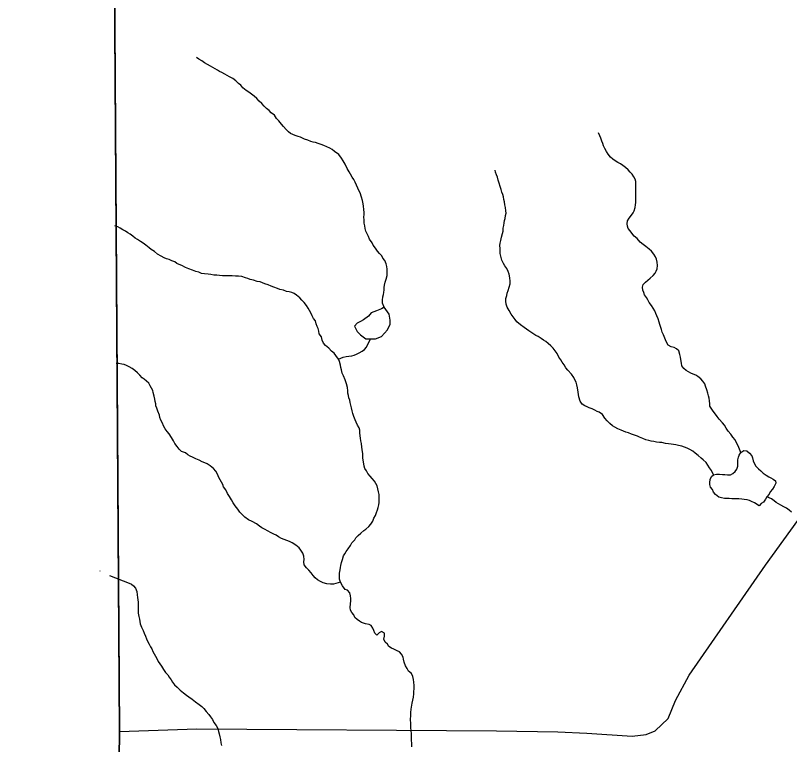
# Model space of a CAD drawing. Extents: x 1310247 to 1664935, y 284496 to 704931.
# Drawn here: x 1442248 to 1447030, y 576962 to 581465 of the extents above; entities that cross this region are included whole.
import ezdxf

# ---------------------------------------------------------------- set-up
doc = ezdxf.new("R2010")
doc.units = 0
for name, color, linetype in [('GM_X_Adjacent_County', 7, 'Continuous'), ('GM_X_Adjacent_County_Text', 7, 'Continuous'), ('GM_X_County_Subdivision_Text', 7, 'Continuous'), ('GM_X_Minor_River_Text', 7, 'Continuous'), ('GM_X_Township', 7, 'Continuous')]:
    doc.layers.add(name, color=color, linetype=linetype)

msp = doc.modelspace()

# ---------------------------------------------------------------- linework, layer by layer
at = {"layer": 'GM_X_Adjacent_County'}
msp.add_lwpolyline([(1442857.1, 574376.6), (1442889.6, 577043.1), (1442855.1, 582323.8), (1442855.5, 582398.1), (1442865.9, 584339.2), (1450715.2, 584179.2), (1450736.4, 584178.8), (1452021.6, 584151.7)], dxfattribs=at)
at = {"layer": 'GM_X_Adjacent_County_Text'}
msp.add_lwpolyline([(1440214.4, 584396.4), (1442865.9, 584339.2), (1442855.5, 582398.1), (1442855.1, 582323.8), (1442889.6, 577043.1), (1442857.1, 574376.6)], dxfattribs=at)
at = {"layer": 'GM_X_County_Subdivision_Text'}
for points in [[(1442879.6, 578569.9), (1442855.2, 582323.8), (1442855.5, 582398.1), (1442865.9, 584339.2)], [(1442843.1, 573383), (1442857.2, 574376.6), (1442889.6, 577043.1), (1442879.6, 578569.9)], [(1442889.6, 577043.1), (1443367.2, 577058.7), (1445219.8, 577047.3), (1445598.2, 577041), (1445778.5, 577032.1), (1446057.2, 577013.2), (1446144.3, 577023.3), (1446199.7, 577046), (1446279.2, 577123), (1446326.3, 577233.6), (1446410.1, 577390.2), (1446880.8, 578070), (1447237, 578561.6)]]:
    msp.add_lwpolyline(points, dxfattribs=at)
at = {"layer": 'GM_X_Minor_River_Text'}
for points in [[(1443509.1, 581119.3), (1443495.3, 581127.6), (1443481.5, 581136), (1443467.6, 581144.3), (1443451.8, 581152.7), (1443434, 581163.1), (1443416.2, 581173.5), (1443398.4, 581185.9), (1443380.6, 581196.3), (1443366.9, 581206.7)], [(1444525.4, 579662.6), (1444515.5, 579688.8), (1444515.9, 579706.9), (1444518.3, 579726.9), (1444520.6, 579740.9), (1444522.9, 579754.9), (1444525.3, 579770.9), (1444525.6, 579785), (1444527.9, 579798.9), (1444532.3, 579818.9), (1444538.7, 579836.8), (1444543.2, 579858.8), (1444543.5, 579872.8), (1444544.1, 579898.9), (1444542.4, 579915), (1444538.8, 579931.2), (1444529.2, 579951.4), (1444517.5, 579965.7), (1444511.8, 579979.9), (1444496.1, 579994.3), (1444484.4, 580008.6), (1444472.8, 580028.9), (1444457.2, 580047.3), (1444451.5, 580061.5), (1444435.9, 580083.9), (1444428.3, 580100.1), (1444420.6, 580116.3), (1444412.9, 580132.5), (1444407.3, 580148.7), (1444405.7, 580166.8), (1444402, 580182.9), (1444402.5, 580203), (1444400.8, 580219.1), (1444401.2, 580235.2), (1444401.5, 580249.2), (1444399.9, 580267.3), (1444398.3, 580287.4), (1444396.6, 580301.5), (1444391, 580321.7), (1444385.5, 580343.8), (1444378.1, 580370.1), (1444368.4, 580384.3), (1444362.7, 580398.5), (1444355, 580416.7), (1444345.4, 580435), (1444337.8, 580451.2), (1444328.1, 580467.5), (1444318.5, 580485.8), (1444308.8, 580500), (1444297.2, 580520.3), (1444283.8, 580546.7), (1444272.2, 580567), (1444262.5, 580583.3), (1444245, 580605.7), (1444219.4, 580624.4), (1444203.6, 580636.7), (1444189.8, 580645.1), (1444171.9, 580653.5), (1444152.1, 580661.9), (1444136.2, 580668.3), (1444118.3, 580674.7), (1444100.4, 580681.1), (1444086.5, 580683.4), (1444072.5, 580687.7), (1444054.6, 580694.2), (1444032.8, 580700.6), (1444009, 580713.2), (1443995.1, 580717.5), (1443975.2, 580724), (1443961.3, 580730.3), (1443947.4, 580736.6), (1443933.6, 580746.9), (1443919.9, 580761.3), (1443904.3, 580779.7), (1443890.6, 580794), (1443875, 580814.4), (1443861.3, 580828.8), (1443847.7, 580849.1), (1443828, 580863.6), (1443814.3, 580877.9), (1443798.6, 580890.3), (1443784.9, 580904.7), (1443769.2, 580921), (1443753.5, 580935.4), (1443739.8, 580951.8), (1443722.1, 580966.2), (1443706.4, 580978.6), (1443688.6, 580991), (1443672.8, 581001.4), (1443653.1, 581017.9), (1443639.5, 581034.2), (1443625.7, 581044.5), (1443610, 581060.9), (1443590.3, 581075.4), (1443570.5, 581085.9), (1443554.7, 581094.2), (1443540.8, 581102.6), (1443523, 581113), (1443509.1, 581119.3)], [(1446080.4, 580373.2), (1446080.7, 580389.2), (1446081.1, 580405.3), (1446081.4, 580421.3), (1446079.8, 580439.4), (1446076.1, 580453.6), (1446068.4, 580467.8), (1446056.8, 580484.1), (1446045.1, 580498.4), (1446033.4, 580512.7), (1446015.6, 580527.1), (1445999.9, 580539.5), (1445986.1, 580549.8), (1445970.2, 580556.2), (1445952.4, 580566.6), (1445938.6, 580576.9), (1445924.9, 580589.3), (1445909.2, 580607.7), (1445899.6, 580626), (1445888, 580644.3), (1445880.4, 580660.5), (1445876.7, 580674.6), (1445871, 580688.8), (1445863.3, 580707), (1445857.6, 580721.2), (1445850, 580739.4)], [(1445271.5, 579919.2), (1445261.8, 579933.5), (1445252.2, 579953.8), (1445246.7, 579978), (1445243.1, 579994.1), (1445241.4, 580010.2), (1445241.8, 580026.2), (1445240.1, 580044.3), (1445242.4, 580058.3), (1445246.8, 580076.3), (1445251.3, 580096.3), (1445255.8, 580118.2), (1445260.1, 580132.2), (1445260.5, 580152.3), (1445264.9, 580168.2), (1445267.2, 580184.2), (1445269.5, 580198.2), (1445273.8, 580212.2), (1445276.2, 580230.2), (1445278.5, 580244.2), (1445276.8, 580258.2), (1445275.3, 580278.3), (1445271.7, 580296.5), (1445268, 580314.6), (1445264.3, 580328.8), (1445262.7, 580344.8), (1445259, 580359), (1445253.3, 580373.1), (1445247.7, 580391.3), (1445242.1, 580409.5), (1445236.5, 580429.7), (1445228.9, 580447.9), (1445225.3, 580466), (1445219.6, 580480.2), (1445213.9, 580496.4), (1445212.2, 580510.5)], [(1446728.4, 578765.7), (1446713.3, 578806.2), (1446701.7, 578824.5), (1446694.1, 578844.7), (1446680.4, 578861.1), (1446666.8, 578879.4), (1446651.2, 578897.8), (1446637.6, 578916.2), (1446627.9, 578934.5), (1446616.2, 578948.8), (1446594.7, 578971.3), (1446583, 578987.6), (1446573.3, 579001.9), (1446557.7, 579020.3), (1446546.1, 579038.6), (1446538.4, 579052.8), (1446536.7, 579066.9), (1446535.1, 579085), (1446533.4, 579101.1), (1446529.7, 579115.2), (1446526.1, 579131.4), (1446518.6, 579153.6), (1446511, 579175.8), (1446507.3, 579190), (1446493.7, 579206.3), (1446481.9, 579220.6), (1446464.2, 579235), (1446450.4, 579243.4), (1446434.5, 579249.8), (1446420.6, 579256.1), (1446406.8, 579264.4), (1446391, 579272.8), (1446377.2, 579285.1), (1446365.5, 579301.4), (1446361.9, 579317.6), (1446358.4, 579339.7), (1446356.7, 579353.8), (1446353.1, 579371.9), (1446345.5, 579394.2), (1446331.8, 579406.5), (1446317.9, 579414.8), (1446298, 579419.3), (1446280.2, 579429.7), (1446268.7, 579452), (1446259.1, 579472.3), (1446251.5, 579492.5), (1446243.9, 579508.8), (1446238.2, 579524.9), (1446232.6, 579543.1), (1446228.9, 579557.3), (1446225.2, 579571.4), (1446217.6, 579591.6), (1446210, 579609.8), (1446204.3, 579624), (1446198.7, 579640.2), (1446187, 579656.5), (1446177.4, 579674.8), (1446163.8, 579693.1), (1446154.1, 579709.4), (1446146.4, 579723.6), (1446134.7, 579739.9), (1446129, 579754.1), (1446123.3, 579768.3), (1446121.7, 579786.4), (1446126.1, 579804.3), (1446140.4, 579818.1), (1446154.7, 579829.8), (1446169, 579843.5), (1446187.4, 579859.2), (1446199.7, 579873), (1446206, 579886.9), (1446212.3, 579900.8), (1446214.8, 579920.8), (1446213.2, 579940.9), (1446207.6, 579959.1), (1446201.9, 579975.2), (1446192.3, 579991.5), (1446176.6, 580009.9), (1446162.9, 580022.3), (1446141.2, 580038.8), (1446125.5, 580051.2), (1446107.8, 580065.6), (1446088.2, 580088.1), (1446070.5, 580102.5), (1446054.9, 580120.9), (1446045.2, 580135.2), (1446033.5, 580149.5), (1446029.8, 580163.6), (1446026.1, 580177.7), (1446028.5, 580195.8), (1446038.9, 580213.6), (1446053.3, 580231.3), (1446063.6, 580245.2), (1446069.9, 580259.1), (1446076.3, 580279), (1446078.7, 580295), (1446081, 580311), (1446079.5, 580331.1), (1446079.8, 580345.1), (1446080.1, 580359.2), (1446080.4, 580373.2)], [(1443037.5, 580058.1), (1443019.7, 580068.5), (1443002, 580080.9), (1442988.1, 580089.3), (1442972.4, 580101.6), (1442956.6, 580114), (1442940.8, 580122.4), (1442927, 580132.7), (1442911.1, 580141.1), (1442895.3, 580151.5), (1442879.5, 580159.8), (1442861.6, 580166.2)], [(1444370.6, 578917.3), (1444360.9, 578935.6), (1444353.3, 578953.8), (1444345.6, 578968), (1444338, 578988.3), (1444332.4, 579006.5), (1444328.8, 579022.6), (1444323.2, 579040.8), (1444319.6, 579058.9), (1444315.9, 579075.1), (1444314.2, 579089.2), (1444306.5, 579103.4), (1444304.8, 579117.5), (1444301.1, 579131.6), (1444301.5, 579147.6), (1444299.9, 579167.7), (1444292.4, 579190), (1444284.9, 579214.2), (1444273.4, 579238.6), (1444265.8, 579256.8), (1444262.2, 579276.9), (1444258.5, 579291.1), (1444254.8, 579305.2), (1444249.3, 579327.4), (1444243.6, 579341.5), (1444226, 579364), (1444216.4, 579380.3), (1444200.6, 579392.7), (1444183, 579411.1), (1444163.3, 579427.6), (1444151.6, 579441.9), (1444142, 579460.2), (1444138.4, 579480.3), (1444124.8, 579498.7), (1444121.2, 579514.8), (1444117.5, 579530.9), (1444111.8, 579545.1), (1444106.2, 579561.3), (1444100.5, 579579.5), (1444088.8, 579593.8), (1444081.2, 579610), (1444075.5, 579624.2), (1444063.9, 579642.5), (1444056.2, 579656.7), (1444046.5, 579672.9), (1444030.9, 579691.4), (1444017.2, 579707.7), (1444003.5, 579722), (1443983.8, 579738.5), (1443970, 579748.9), (1443956.1, 579753.2), (1443938.2, 579757.6), (1443922.2, 579759.9), (1443904.4, 579768.4), (1443880.4, 579772.9), (1443866.6, 579779.2), (1443844.7, 579787.7), (1443826.8, 579794.1), (1443808.9, 579800.5), (1443789.1, 579807), (1443773.2, 579813.3), (1443759.3, 579819.7), (1443741.3, 579822.1), (1443717.5, 579830.6), (1443697.5, 579835.1), (1443683.7, 579841.4), (1443669.7, 579845.7), (1443645.8, 579852.2), (1443625.9, 579854.7), (1443607.9, 579855.1), (1443585.9, 579857.5), (1443565.9, 579858), (1443547.8, 579856.4), (1443525.8, 579856.8), (1443507.8, 579859.2), (1443491.9, 579861.6), (1443473.8, 579862), (1443453.9, 579864.4), (1443437.9, 579866.8), (1443415.9, 579869.3), (1443397.9, 579871.7), (1443380.1, 579880.1), (1443362.2, 579884.5), (1443342.3, 579892.9), (1443318.4, 579899.5), (1443298.6, 579907.9), (1443274.8, 579920.5), (1443259, 579926.8), (1443245.1, 579933.2), (1443231.3, 579943.5), (1443213.4, 579949.9), (1443197.6, 579958.3), (1443181.6, 579962.7), (1443165.7, 579969), (1443147.9, 579979.4), (1443126.1, 579989.9), (1443106.5, 580006.4), (1443086.7, 580018.9), (1443072.9, 580029.2), (1443053.3, 580045.7), (1443037.5, 580058.1)], [(1446561.2, 578628.8), (1446547.8, 578655.2), (1446536.1, 578671.5), (1446524.5, 578687.8), (1446514.8, 578704.1), (1446497.1, 578720.5), (1446483.3, 578730.9), (1446465.7, 578747.3), (1446446, 578761.8), (1446432.2, 578774.1), (1446414.4, 578784.6), (1446398.6, 578792.9), (1446380.7, 578799.3), (1446364.8, 578805.7), (1446344.8, 578808.2), (1446326.9, 578812.6), (1446312.9, 578814.9), (1446299, 578817.2), (1446283, 578819.5), (1446263, 578822), (1446241.1, 578826.5), (1446227.1, 578826.8), (1446209.1, 578829.2), (1446191.2, 578833.6), (1446175.2, 578835.9), (1446161.3, 578840.2), (1446141.4, 578844.7), (1446123.5, 578853.1), (1446103.6, 578859.6), (1446089.7, 578865.9), (1446071.9, 578872.3), (1446054, 578878.7), (1446036.1, 578887.1), (1446018.2, 578891.5), (1446004.3, 578897.9), (1445990.4, 578904.2), (1445968.6, 578912.7), (1445950.8, 578923.1), (1445937, 578931.4), (1445919.2, 578945.9), (1445903.6, 578962.3), (1445889.9, 578978.6), (1445874.4, 579001), (1445854.7, 579015.5), (1445840.7, 579019.8), (1445826.9, 579028.2), (1445811, 579034.5), (1445793.1, 579040.9), (1445779.3, 579047.3), (1445765.4, 579053.6), (1445749.6, 579064), (1445735.9, 579082.3), (1445728.6, 579110.6), (1445723.2, 579138.8), (1445719.7, 579165), (1445716.1, 579183.1), (1445712.5, 579201.2), (1445702.8, 579215.5), (1445697.1, 579229.7), (1445683.5, 579250), (1445660, 579274.6), (1445648.3, 579288.9), (1445636.7, 579307.2), (1445625, 579323.6), (1445617.3, 579337.8), (1445605.7, 579354.1), (1445594.1, 579376.4), (1445582.5, 579394.7), (1445568.9, 579411.1), (1445555.1, 579425.4), (1445539.4, 579439.8), (1445523.7, 579452.2), (1445509.9, 579460.5), (1445496.1, 579470.9), (1445476.3, 579483.3), (1445462.4, 579487.6), (1445438.7, 579504.2), (1445418.9, 579516.7), (1445405.2, 579527), (1445391.4, 579537.3), (1445367.7, 579553.9), (1445346.1, 579572.4), (1445334.4, 579586.8), (1445322.7, 579603.1), (1445311, 579619.4), (1445297.5, 579643.8), (1445286, 579664.1), (1445278.3, 579682.3), (1445276.7, 579700.4), (1445277.1, 579716.4), (1445283.5, 579736.4), (1445285.8, 579750.4), (1445292.2, 579766.3), (1445298.6, 579786.2), (1445303.1, 579808.2), (1445303.5, 579824.2), (1445301.9, 579844.3), (1445298.4, 579866.5), (1445290.7, 579884.7), (1445283.1, 579902.9), (1445271.5, 579919.2)], [(1444525.4, 579662.6), (1444509.1, 579653), (1444478.8, 579641.7), (1444446, 579628.7), (1444427.8, 579606.9), (1444397.2, 579585.6), (1444378.9, 579574.1), (1444358.6, 579564.5), (1444342.2, 579546.9), (1444359.3, 579512.4), (1444378.8, 579491.8), (1444412.2, 579468.9), (1444440.2, 579468.2), (1444472.2, 579467.4), (1444508.7, 579482.5), (1444545.8, 579523.7), (1444562.7, 579559.4)], [(1444562.7, 579559.4), (1444563.4, 579583.4), (1444556.3, 579619.7), (1444525.4, 579662.6)], [(1444243.6, 579341.5), (1444271.9, 579355), (1444290, 579358.6), (1444308.1, 579360.2), (1444326.2, 579363.8), (1444340.3, 579367.5), (1444354.4, 579373.3), (1444370.6, 579380.9), (1444388.9, 579392.6), (1444403.1, 579402.3), (1444417.4, 579416), (1444440.2, 579468.2)], [(1442905.2, 579312.4), (1442887.2, 579314.8), (1442869.2, 579315.2)], [(1444255.8, 577964.4), (1444211.5, 577953.3), (1444193.4, 577951.7), (1444171.4, 577954.2), (1444149.6, 577960.7), (1444131.7, 577969.1), (1444113.9, 577979.5), (1444100.2, 577991.9), (1444086.5, 578006.2), (1444074.8, 578022.5), (1444059.1, 578038.9), (1444045.4, 578053.3), (1444031.8, 578071.6), (1444030.2, 578089.7), (1444030.5, 578103.8), (1444029, 578125.9), (1444023.4, 578144.1), (1444011.7, 578162.4), (1444000, 578176.7), (1443980.4, 578193.2), (1443956.6, 578207.8), (1443940.8, 578216.1), (1443924.9, 578222.5), (1443907, 578228.9), (1443891.1, 578235.3), (1443873.4, 578245.7), (1443857.6, 578256.1), (1443843.6, 578260.4), (1443823.8, 578270.9), (1443808, 578279.2), (1443786.2, 578291.8), (1443770.4, 578300.1), (1443754.6, 578310.5), (1443736.9, 578324.9), (1443709.2, 578339.6), (1443687.4, 578350.1), (1443665.7, 578366.6), (1443651.9, 578379), (1443634.3, 578397.4), (1443620.7, 578415.8), (1443605.1, 578436.2), (1443593.5, 578454.5), (1443581.9, 578472.8), (1443570.3, 578493.2), (1443556.7, 578513.5), (1443547.2, 578535.8), (1443533.6, 578554.2), (1443527.9, 578568.3), (1443520.2, 578582.6), (1443512.5, 578596.8), (1443504.8, 578611), (1443495.2, 578631.3), (1443485.6, 578649.5), (1443471.9, 578665.9), (1443450.2, 578682.4), (1443432.5, 578694.9), (1443416.6, 578701.2), (1443400.7, 578707.6), (1443382.9, 578718), (1443361.1, 578726.5), (1443341.3, 578737), (1443327.4, 578743.3), (1443311.6, 578751.7), (1443297.8, 578764), (1443274, 578772.6), (1443258.3, 578787), (1443246.6, 578803.3), (1443233, 578821.6), (1443223.3, 578837.9), (1443211.7, 578858.2), (1443198.2, 578880.6), (1443184.5, 578894.9), (1443172.8, 578911.3), (1443163.2, 578929.5), (1443155.6, 578947.8), (1443146, 578966), (1443140.3, 578982.2), (1443136.6, 578996.3), (1443127.1, 579020.6), (1443121.5, 579038.8), (1443115.8, 579053), (1443114.1, 579067.1), (1443110.4, 579081.2), (1443108.7, 579095.3), (1443105.1, 579113.4), (1443097.6, 579135.7), (1443095.9, 579149.7), (1443088.2, 579164), (1443080.5, 579178.2), (1443070.8, 579194.4), (1443057.1, 579206.8), (1443043.3, 579219.1), (1443029.5, 579227.4), (1443015.8, 579243.8), (1443002.1, 579258.2), (1442984.4, 579272.6), (1442968.7, 579285), (1442950.9, 579295.4), (1442933, 579303.8), (1442919.1, 579310.1), (1442905.2, 579312.4)], [(1444694.2, 577400.8), (1444676.4, 577415.2), (1444666.8, 577431.5), (1444657.1, 577447.8), (1444649.6, 577470), (1444646, 577488.2), (1444642.3, 577502.3), (1444632.7, 577520.6), (1444621, 577534.9), (1444605.1, 577541.3), (1444585.3, 577551.7), (1444571.4, 577558), (1444553.6, 577566.5), (1444545.9, 577582.7), (1444532.1, 577595), (1444522.5, 577613.3), (1444526.9, 577631.3), (1444527.3, 577649.3), (1444509.5, 577659.8), (1444495.3, 577652), (1444481, 577638.3), (1444467.3, 577650.7), (1444461.6, 577666.8), (1444455.9, 577681), (1444446.2, 577697.3), (1444432.4, 577703.6), (1444410.4, 577708.1), (1444386.5, 577714.6), (1444372.7, 577723), (1444358.9, 577733.3), (1444345.2, 577745.7), (1444337.5, 577763.9), (1444325.8, 577778.2), (1444318.1, 577792.4), (1444314.5, 577808.5), (1444317, 577830.6), (1444319.4, 577848.6), (1444319.7, 577864.7), (1444318, 577880.7), (1444312.4, 577898.9), (1444298.8, 577915.3), (1444284.8, 577919.6), (1444267.3, 577942.1), (1444255.8, 577964.4), (1444250.2, 577982.6), (1444248.6, 578004.7), (1444249, 578020.8), (1444253.4, 578040.7), (1444255.7, 578054.7), (1444258, 578068.7), (1444262.4, 578086.7), (1444268.8, 578104.6), (1444275.3, 578126.6), (1444281.6, 578140.5), (1444289.9, 578154.3), (1444302.3, 578170.2), (1444316.8, 578191.9), (1444325.1, 578207.8), (1444343.5, 578225.5), (1444349.9, 578239.4), (1444364.2, 578253.1), (1444380.5, 578266.8), (1444398.9, 578284.5), (1444413.1, 578292.2), (1444431.4, 578307.8), (1444443.8, 578323.6), (1444456.2, 578341.4), (1444462.6, 578359.4), (1444471, 578377.2), (1444477.4, 578395.2), (1444483.7, 578411.1), (1444488.1, 578427), (1444492.4, 578443), (1444494.8, 578457), (1444495.1, 578475.1), (1444495.4, 578489.1), (1444493.8, 578507.2), (1444490.2, 578523.3), (1444486.6, 578541.5), (1444483, 578559.6), (1444473.3, 578573.9), (1444465.6, 578588.1), (1444451.9, 578604.5), (1444438.2, 578618.8), (1444424.5, 578635.2), (1444416.9, 578653.4), (1444405.2, 578667.7), (1444401.5, 578681.8), (1444399.8, 578695.9), (1444396.3, 578718.1), (1444394.6, 578732.2), (1444393.1, 578758.3), (1444389.7, 578784.4), (1444388, 578798.5), (1444384.5, 578820.7), (1444380.9, 578838.8), (1444379.2, 578854.9), (1444377.5, 578869), (1444375.9, 578887.1), (1444374.3, 578903.2), (1444370.6, 578917.3)], [(1446678.1, 578479.8), (1446674.2, 578479.8), (1446656.2, 578482.2), (1446642.2, 578482.5), (1446628.1, 578480.8), (1446610.2, 578485.2), (1446592.3, 578489.7), (1446572.6, 578506.1), (1446560.9, 578520.4), (1446553.2, 578536.7), (1446541.5, 578551), (1446537.9, 578567.1), (1446538.2, 578581.2), (1446540.6, 578599.2), (1446547, 578617.1), (1446561.2, 578628.8), (1446579.3, 578632.4), (1446597.4, 578632), (1446615.3, 578629.7), (1446629.3, 578629.3), (1446647.3, 578626.9), (1446665.4, 578628.6), (1446679.6, 578636.3), (1446693.8, 578648), (1446704.2, 578663.8), (1446710.6, 578681.8), (1446711, 578699.8), (1446711.4, 578719.9), (1446713.8, 578735.9), (1446718.1, 578749.8), (1446728.4, 578765.7), (1446748.7, 578777.3), (1446766.7, 578776.9), (1446782.4, 578762.5), (1446796.1, 578746.1), (1446801.8, 578732), (1446805.4, 578713.8), (1446811.1, 578699.7), (1446822.7, 578681.3), (1446838.4, 578664.9), (1446852.1, 578652.6), (1446867.9, 578638.2), (1446885.6, 578625.8), (1446901.4, 578615.4), (1446915.3, 578609.1), (1446929.1, 578600.7), (1446942.9, 578590.4), (1446944.6, 578576.3), (1446934.2, 578556.5), (1446923.8, 578538.6), (1446911.4, 578522.8), (1446905.1, 578508.9), (1446890.7, 578491.2), (1446882.4, 578477.3), (1446870, 578459.5), (1446855.8, 578449.8), (1446841.4, 578436.1)], [(1446841.4, 578436.1), (1446813.8, 578454.7), (1446796, 578463.1), (1446782.1, 578469.5), (1446768.2, 578473.8), (1446750.2, 578476.2), (1446736.2, 578476.5), (1446716.2, 578478.9), (1446674.2, 578479.8)], [(1447042.9, 578397.5), (1447027.1, 578409.9), (1447011.4, 578422.3), (1446995.5, 578430.7), (1446975.7, 578441.2), (1446961.9, 578449.5), (1446948.1, 578457.8), (1446934.3, 578468.2), (1446918.5, 578480.5), (1446890.7, 578491.2)], [(1442769.1, 578035.3), (1442771.7, 578034.2)], [(1442828.4, 578006.5), (1442949.9, 577958.7), (1442963.8, 577952.3), (1442977.6, 577942), (1442989.3, 577927.7), (1442996.9, 577907.4), (1443000.4, 577887.3), (1443002, 577869.2), (1443003.7, 577855.1), (1443005.4, 577841), (1443005, 577820.9), (1443004.7, 577806.9), (1443006.3, 577786.8), (1443006, 577772.8), (1443009.5, 577752.6), (1443013.2, 577736.4), (1443016.9, 577722.3), (1443018.6, 577708.2), (1443026.1, 577686), (1443035.7, 577665.7), (1443043.3, 577649.5), (1443051, 577631.2), (1443056.6, 577615.1), (1443064.3, 577600.8), (1443073.9, 577582.6), (1443081.6, 577566.3), (1443089.3, 577552.1), (1443097, 577535.9), (1443104.7, 577521.7), (1443112.4, 577507.4), (1443120.1, 577493.2), (1443129.7, 577474.9), (1443139.4, 577460.7), (1443149.1, 577446.4), (1443162.7, 577426), (1443174.3, 577407.7), (1443188, 577391.4), (1443197.7, 577377.1), (1443209.3, 577360.8), (1443217, 577346.6), (1443230.7, 577330.2), (1443246.4, 577315.8), (1443266, 577297.3), (1443285.7, 577280.8), (1443303.4, 577266.4), (1443319.2, 577256), (1443338.9, 577241.5), (1443360.6, 577225), (1443382.2, 577208.5), (1443398, 577196.1), (1443411.8, 577183.7), (1443425.4, 577165.4), (1443443, 577146.9), (1443452.7, 577132.7), (1443464.4, 577116.3), (1443474, 577098.1), (1443487.6, 577079.7), (1443497.2, 577061.4), (1443502.8, 577043.2), (1443506.5, 577027.1), (1443510.1, 577008.9), (1443513.8, 576992.8), (1443517.3, 576972.6), (1443521, 576956.5)], [(1444696.3, 576947), (1444696.8, 576967.1), (1444695.3, 576991.2), (1444693.6, 577007.3), (1444694.1, 577029.4), (1444692.5, 577045.5), (1444691, 577067.6), (1444689.5, 577091.7), (1444688, 577115.8), (1444690.6, 577141.9), (1444690.9, 577159.9), (1444691.4, 577180), (1444695.9, 577204), (1444698.2, 577218), (1444702.6, 577236), (1444707, 577254), (1444709.4, 577274), (1444709.7, 577288), (1444710.2, 577308.1), (1444710.6, 577326.2), (1444709, 577346.3), (1444707.4, 577364.4), (1444701.8, 577382.6), (1444694.2, 577400.8)]]:
    msp.add_lwpolyline(points, dxfattribs=at)
at = {"layer": 'GM_X_Township'}
msp.add_lwpolyline([(1442857.1, 574376.6), (1442889.6, 577043.1), (1442855.1, 582323.8), (1442855.5, 582398.1), (1442865.9, 584339.2), (1450715.2, 584179.2), (1450736.4, 584178.8), (1452021.6, 584151.7)], dxfattribs=at)

doc.saveas('drawing.dxf')
